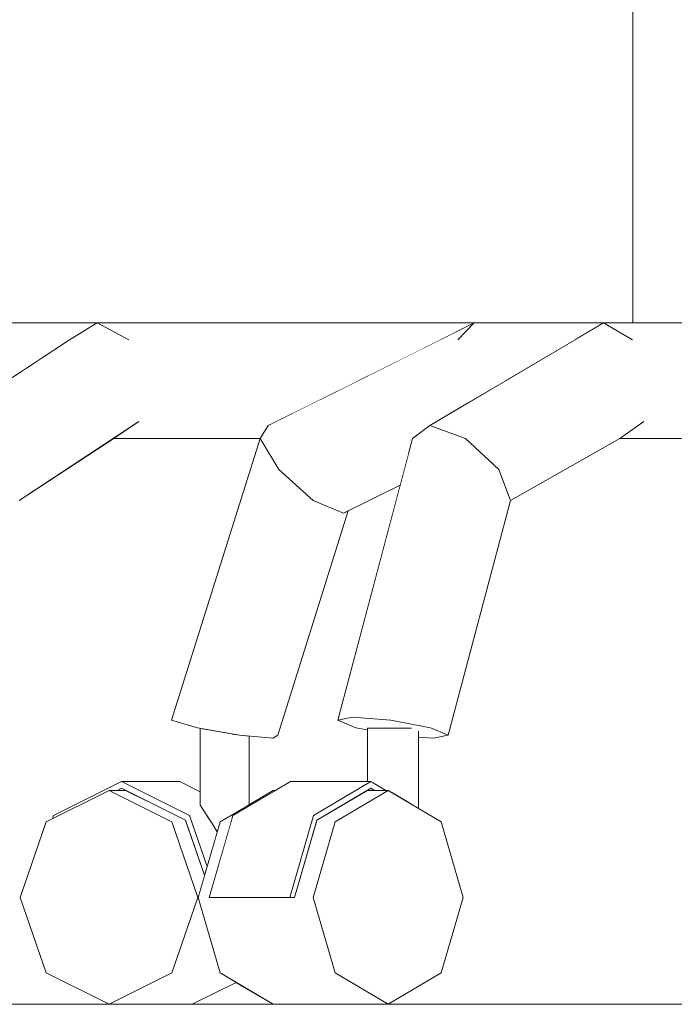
# Model space of a CAD drawing. Header units: millimetres. Extents: x -30280 to 309309, y -17460 to 4378.
# Tile 385 of 656: x 126169 to 126316, y -11436 to -11215. Entities that reach past the tile are written whole.
import ezdxf

# ---------------------------------------------------------------- set-up
doc = ezdxf.new("R2010")
doc.units = ezdxf.units.MM
doc.header["$MEASUREMENT"] = 0
doc.linetypes.add('Wipeout_Contour', pattern=[1000, 0, -1000])
doc.layers.add('P1_PLANTA PRIMERA_3_10_ESTR_Fotjats_Pluma_Nº__1', color=7, linetype='Continuous', lineweight=5)
doc.layers.add('P1_PLANTA PRIMERA_3_Nuevo_09_EI_Mobiliari general_Pluma_Nº__1', color=7, linetype='Continuous', lineweight=5)
doc.layers.add('P1_PLANTA PRIMERA_3_12_FAÇ_Façana', color=7, linetype='Continuous')
doc.layers.add('P1_PLANTA PRIMERA_3_Nuevo_09_EI_Mobiliari general', color=7, linetype='Continuous')

msp = doc.modelspace()

# ---------------------------------------------------------------- wipeouts: each hides what was drawn before it
at = {"color": 254, "linetype": 'Wipeout_Contour', "lineweight": 0, "ltscale": 9782597.178973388}
msp.add_wipeout([(126245.22, -10684.06), (126245.21, -10686.05), (126352.39, -10686.05), (126352.39, -10711.05), (126317.39, -10711.05), (126317.39, -10716.05), (126337.39, -10716.05), (126337.39, -10754.11), (126362.39, -10754.11), (126362.39, -10766.11), (126337.39, -10766.11), (126337.39, -10892.3), (126317.39, -10892.3), (126317.39, -10897.3), (126337.39, -10897.3), (126337.39, -10930.05), (126458.25, -10930.05), (126443.26, -10927.43), (126441.5, -10792.36), (126470.19, -10585.44), (126499.56, -10486.48), (126592.72, -10486.48), (126634.25, -10493.75), (126631.67, -10502.58), (126637.79, -10502.58), (126646.26, -10503.46), (126614.84, -10619.5), (126585.26, -10860.62), (126586.62, -10930.05), (126612.85, -10930.05), (126597.65, -10927.43), (126595.87, -10792.36), (126624.97, -10585.44), (126654.75, -10486.48), (126702.96, -10486.48), (126745.08, -10493.75), (126742.46, -10502.58), (126748.67, -10502.58), (126757.26, -10503.46), (126725.39, -10619.5), (126695.39, -10860.62), (126697.41, -10962.05), (126696.75, -10966.44), (126694.69, -10973.02), (126691.68, -10979.08), (126687.81, -10984.44), (126683.2, -10988.94), (126677.98, -10992.44), (126672.32, -10994.84), (126666.39, -10996.05), (126494.55, -10996.05), (126494.55, -11036.05), (126468.05, -11036.05), (126468.05, -11136.05), (126477.51, -11136.05), (126477.51, -11283.05), (126668.29, -11283.05), (126720.98, -11306.11), (126744.39, -11371.58), (126741.81, -11372.27), (126733.53, -11373.95), (126737.77, -11374.05), (126737.77, -11390.14), (126736.58, -11391.37), (126749.47, -11386.05), (126752.57, -11386.05), (126769.97, -11393.67), (126777.17, -11412.05), (126775.94, -11412.05), (126769.29, -11429.02), (126753.23, -11436.05), (127420.21, -11436.05), (127420.21, -8989.05), (126245.21, -8989.05), (126245.21, -10680.79), (126247.13, -10681.01), (126247.22, -10684.06)], dxfattribs=at).dxf.layer = 'P1_PLANTA PRIMERA_3_12_FAÇ_Façana'

# ---------------------------------------------------------------- next in the draw order: wipeouts: each hides what was drawn before it
at = {"color": 254, "linetype": 'Wipeout_Contour', "lineweight": 0, "ltscale": 5062478.79011389}
msp.add_wipeout([(125682.39, -10711.05), (125602.39, -10711.05), (125602.39, -11436.05), (126045.77, -11436.05), (126030.83, -11429.02), (126024.64, -11412.05), (126030.83, -11395.08), (126031.84, -11393.67), (126048.02, -11386.05), (126058.54, -11386.05), (126065.56, -11389.35), (126065.56, -11374.05), (126066.57, -11374.05), (126059.34, -11372.27), (126081.23, -11306.11), (126130.24, -11283.05), (126306.56, -11283.05), (126306.56, -11136.05), (126315.89, -11136.05), (126315.89, -11036.05), (126289.76, -11036.05), (126289.76, -10998.15), (126273.45, -11006.05), (126225.24, -11006.05), (126225.24, -10996.05), (126189.59, -10996.05), (126169.23, -11006.05), (126076.07, -11006.05), (126076.07, -10996.05), (126082.27, -10993.05), (126069.28, -10993.05), (126053.39, -10946.94), (126075.94, -10936.04), (126084.06, -10932.48), (126095.76, -10930.05), (126317.39, -10930.05), (126317.39, -10711.05), (125702.39, -10711.05), (125702.39, -11311.05), (125682.39, -11311.05)], dxfattribs=at).dxf.layer = 'P1_PLANTA PRIMERA_3_Nuevo_09_EI_Mobiliari general'

# ---------------------------------------------------------------- next in the draw order: wipeouts: each hides what was drawn before it
at = {"color": 254, "linetype": 'Wipeout_Contour', "lineweight": 0, "ltscale": 506639.22236}
msp.add_wipeout([(126127.45, -11286.86), (126180.2, -11286.86), (126186.36, -11283.05), (126130.24, -11283.05)], dxfattribs=at).dxf.layer = 'P1_PLANTA PRIMERA_3_Nuevo_09_EI_Mobiliari general'
at = {"color": 254, "linetype": 'Wipeout_Contour', "lineweight": 0, "ltscale": 2660480.901465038}
msp.add_wipeout([(126145.76, -11436.05), (126189.04, -11436.05), (126174.95, -11429.02), (126169.11, -11412.05), (126174.95, -11395.08), (126176.32, -11394.39), (126191.84, -11386.05), (126204.92, -11386.05), (126209.49, -11388.33), (126209.49, -11374.05), (126203.06, -11372.27), (126222.91, -11309.05), (126189.98, -11309.05), (126168.88, -11322.94), (126156.34, -11375.63), (126152.11, -11376.32), (126149.65, -11376.14), (126149.65, -11390.61), (126156.44, -11395.08), (126160.87, -11412.05), (126156.44, -11429.02)], dxfattribs=at).dxf.layer = 'P1_PLANTA PRIMERA_3_Nuevo_09_EI_Mobiliari general'

# ---------------------------------------------------------------- next in the draw order: wipeouts: each hides what was drawn before it
at = {"color": 254, "linetype": 'Wipeout_Contour', "lineweight": 0, "ltscale": 506619.104089}
msp.add_wipeout([(126180.2, -11286.86), (126127.45, -11286.86), (126127.63, -11296.05), (126166.24, -11296.05)], dxfattribs=at).dxf.layer = 'P1_PLANTA PRIMERA_3_Nuevo_09_EI_Mobiliari general'
at = {"color": 254, "linetype": 'Wipeout_Contour', "lineweight": 0, "ltscale": 1520958.858567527}
msp.add_wipeout([(126225.79, -11376.32), (126220.5, -11375.83), (126220.5, -11391.22), (126225.86, -11388.05), (126229.73, -11386.05), (126247.07, -11386.05), (126247.07, -11374.46), (126244.39, -11373.95), (126240.41, -11372.27), (126254.39, -11319.47), (126242.72, -11325.29), (126226.92, -11375.63)], dxfattribs=at).dxf.layer = 'P1_PLANTA PRIMERA_3_Nuevo_09_EI_Mobiliari general'
at = {"color": 254, "linetype": 'Wipeout_Contour', "lineweight": 0, "ltscale": 380201.779809}
msp.add_wipeout([(126217.56, -11431.14), (126207.72, -11436.05), (126225.86, -11436.05)], dxfattribs=at).dxf.layer = 'P1_PLANTA PRIMERA_3_Nuevo_09_EI_Mobiliari general'

# ---------------------------------------------------------------- next in the draw order: wipeouts: each hides what was drawn before it
at = {"color": 254, "linetype": 'Wipeout_Contour', "lineweight": 0, "ltscale": 506683.257442}
msp.add_wipeout([(126146.56, -11309), (126151.32, -11306.11), (126186.36, -11283.05), (126180.2, -11286.86)], dxfattribs=at).dxf.layer = 'P1_PLANTA PRIMERA_3_Nuevo_09_EI_Mobiliari general'
at = {"color": 254, "linetype": 'Wipeout_Contour', "lineweight": 0, "ltscale": 506896.616269}
msp.add_wipeout([(126203.06, -11372.27), (126208.92, -11373.95), (126227.13, -11315.97), (126222.93, -11309)], dxfattribs=at).dxf.layer = 'P1_PLANTA PRIMERA_3_Nuevo_09_EI_Mobiliari general'
at = {"color": 254, "linetype": 'Wipeout_Contour', "lineweight": 0, "ltscale": 1521452.365381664}
msp.add_wipeout([(126251.68, -11436.05), (126317.39, -11436.05), (126317.39, -11309.05), (126303.65, -11309.05), (126278.92, -11323.66), (126265.16, -11375.63), (126261.89, -11376.32), (126258.5, -11376.05), (126258.5, -11392.08), (126263.57, -11395.08), (126268.5, -11412.05), (126263.57, -11429.02)], dxfattribs=at).dxf.layer = 'P1_PLANTA PRIMERA_3_Nuevo_09_EI_Mobiliari general'
at = {"color": 254, "linetype": 'Wipeout_Contour', "lineweight": 0, "ltscale": 633614.536809}
msp.add_wipeout([(126189.04, -11436.05), (126207.72, -11436.05), (126217.56, -11431.14), (126213.96, -11429.02), (126203.14, -11429.02)], dxfattribs=at).dxf.layer = 'P1_PLANTA PRIMERA_3_Nuevo_09_EI_Mobiliari general'

# ---------------------------------------------------------------- next in the draw order: wipeouts: each hides what was drawn before it
at = {"color": 254, "linetype": 'Wipeout_Contour', "lineweight": 0, "ltscale": 506709.601905}
msp.add_wipeout([(126151.32, -11306.11), (126159.82, -11309), (126193.46, -11286.86), (126186.36, -11283.05)], dxfattribs=at).dxf.layer = 'P1_PLANTA PRIMERA_3_Nuevo_09_EI_Mobiliari general'
at = {"color": 254, "linetype": 'Wipeout_Contour', "lineweight": 0, "ltscale": 507003.524667}
msp.add_wipeout([(126224.75, -11306.11), (126222.93, -11309), (126267.32, -11286.86), (126270.98, -11283.05)], dxfattribs=at).dxf.layer = 'P1_PLANTA PRIMERA_3_Nuevo_09_EI_Mobiliari general'
at = {"color": 254, "linetype": 'Wipeout_Contour', "lineweight": 0, "ltscale": 506925.276577}
msp.add_wipeout([(126208.92, -11373.95), (126218.33, -11375.63), (126234.88, -11322.94), (126227.13, -11315.97)], dxfattribs=at).dxf.layer = 'P1_PLANTA PRIMERA_3_Nuevo_09_EI_Mobiliari general'
at = {"color": 254, "linetype": 'Wipeout_Contour', "lineweight": 0, "ltscale": 506897.691213}
msp.add_wipeout([(126208.98, -11412.05), (126203.14, -11429.02), (126213.96, -11429.02), (126209.04, -11412.05)], dxfattribs=at).dxf.layer = 'P1_PLANTA PRIMERA_3_Nuevo_09_EI_Mobiliari general'

# ---------------------------------------------------------------- next in the draw order: wipeouts: each hides what was drawn before it
at = {"color": 254, "linetype": 'Wipeout_Contour', "lineweight": 0, "ltscale": 506738.262005}
msp.add_wipeout([(126159.82, -11309), (126167.09, -11315.97), (126197.36, -11296.05), (126193.46, -11286.86)], dxfattribs=at).dxf.layer = 'P1_PLANTA PRIMERA_3_Nuevo_09_EI_Mobiliari general'
at = {"color": 254, "linetype": 'Wipeout_Contour', "lineweight": 0, "ltscale": 507003.901958}
msp.add_wipeout([(126222.93, -11309), (126227.13, -11315.97), (126267.06, -11296.05), (126267.32, -11286.86)], dxfattribs=at).dxf.layer = 'P1_PLANTA PRIMERA_3_Nuevo_09_EI_Mobiliari general'
at = {"color": 254, "linetype": 'Wipeout_Contour', "lineweight": 0, "ltscale": 506957.659567}
msp.add_wipeout([(126218.33, -11375.63), (126225.79, -11376.32), (126241.64, -11325.82), (126234.88, -11322.94)], dxfattribs=at).dxf.layer = 'P1_PLANTA PRIMERA_3_Nuevo_09_EI_Mobiliari general'
at = {"color": 254, "linetype": 'Wipeout_Contour', "lineweight": 0, "ltscale": 633616.897274}
msp.add_wipeout([(126209.49, -11391.37), (126210.9, -11393.5), (126212.19, -11395.44), (126212.19, -11374.53), (126209.49, -11374.05)], dxfattribs=at).dxf.layer = 'P1_PLANTA PRIMERA_3_Nuevo_09_EI_Mobiliari general'

# ---------------------------------------------------------------- next in the draw order: linework, layer by layer
at = {"layer": 'P1_PLANTA PRIMERA_3_Nuevo_09_EI_Mobiliari general_Pluma_Nº__1', "color": 7, "linetype": 'Continuous', "lineweight": 5}
msp.add_line((126203.07, -11372.27), (126208.92, -11373.95), dxfattribs=at)

# ---------------------------------------------------------------- next in the draw order: wipeouts: each hides what was drawn before it
at = {"color": 254, "linetype": 'Wipeout_Contour', "lineweight": 0, "ltscale": 507144.884021}
msp.add_wipeout([(126267.32, -11286.86), (126293.58, -11286.86), (126300.02, -11283.05), (126270.98, -11283.05)], dxfattribs=at).dxf.layer = 'P1_PLANTA PRIMERA_3_Nuevo_09_EI_Mobiliari general'
at = {"color": 254, "linetype": 'Wipeout_Contour', "lineweight": 0, "ltscale": 506752.541204}
msp.add_wipeout([(126167.09, -11315.97), (126168.88, -11322.94), (126195.76, -11305.24), (126197.36, -11296.05)], dxfattribs=at).dxf.layer = 'P1_PLANTA PRIMERA_3_Nuevo_09_EI_Mobiliari general'
at = {"color": 254, "linetype": 'Wipeout_Contour', "lineweight": 0, "ltscale": 887310.113821}
msp.add_wipeout([(126267.06, -11296.05), (126227.13, -11315.97), (126234.88, -11322.94), (126256.3, -11312.25), (126257.17, -11309), (126261.01, -11306.11), (126268.98, -11301.4)], dxfattribs=at).dxf.layer = 'P1_PLANTA PRIMERA_3_Nuevo_09_EI_Mobiliari general'
at = {"color": 254, "linetype": 'Wipeout_Contour', "lineweight": 0, "ltscale": 506974.256366}
msp.add_wipeout([(126241.64, -11325.82), (126225.79, -11376.32), (126226.92, -11375.63), (126242.72, -11325.29)], dxfattribs=at).dxf.layer = 'P1_PLANTA PRIMERA_3_Nuevo_09_EI_Mobiliari general'
at = {"color": 254, "linetype": 'Wipeout_Contour', "lineweight": 0, "ltscale": 760361.705621}
msp.add_wipeout([(126212.19, -11395.44), (126213.32, -11397.31), (126213.96, -11395.08), (126216.53, -11393.56), (126216.53, -11375.31), (126212.19, -11374.53)], dxfattribs=at).dxf.layer = 'P1_PLANTA PRIMERA_3_Nuevo_09_EI_Mobiliari general'
at = {"color": 254, "linetype": 'Wipeout_Contour', "lineweight": 0, "ltscale": 506884.814239}
msp.add_wipeout([(126203.14, -11395.08), (126208.98, -11412.05), (126210.48, -11407.08), (126206.35, -11395.08)], dxfattribs=at).dxf.layer = 'P1_PLANTA PRIMERA_3_Nuevo_09_EI_Mobiliari general'

# ---------------------------------------------------------------- next in the draw order: linework, layer by layer
at = {"layer": 'P1_PLANTA PRIMERA_3_Nuevo_09_EI_Mobiliari general_Pluma_Nº__1', "color": 7, "linetype": 'Continuous', "lineweight": 5}
for p, q in [((126146.56, -11309), (126180.2, -11286.86)), ((126225.79, -11376.33), (126226.92, -11375.63))]:
    msp.add_line(p, q, dxfattribs=at)

# ---------------------------------------------------------------- next in the draw order: wipeouts: each hides what was drawn before it
at = {"color": 254, "linetype": 'Wipeout_Contour', "lineweight": 0, "ltscale": 507121.878167}
msp.add_wipeout([(126267.06, -11296.05), (126278.03, -11296.05), (126293.58, -11286.86), (126267.32, -11286.86)], dxfattribs=at).dxf.layer = 'P1_PLANTA PRIMERA_3_Nuevo_09_EI_Mobiliari general'
at = {"color": 254, "linetype": 'Wipeout_Contour', "lineweight": 0, "ltscale": 507013.029245}
msp.add_wipeout([(126234.88, -11322.94), (126241.64, -11325.82), (126254.39, -11319.47), (126256.3, -11312.25)], dxfattribs=at).dxf.layer = 'P1_PLANTA PRIMERA_3_Nuevo_09_EI_Mobiliari general'
at = {"color": 254, "linetype": 'Wipeout_Contour', "lineweight": 0, "ltscale": 633652.239355}
msp.add_wipeout([(126216.53, -11393.56), (126219.98, -11391.53), (126219.98, -11375.78), (126218.33, -11375.63), (126216.53, -11375.31)], dxfattribs=at).dxf.layer = 'P1_PLANTA PRIMERA_3_Nuevo_09_EI_Mobiliari general'
at = {"color": 254, "linetype": 'Wipeout_Contour', "lineweight": 0, "ltscale": 506843.750693}
msp.add_wipeout([(126189.04, -11388.05), (126203.14, -11395.08), (126206.35, -11395.08), (126192.85, -11388.05)], dxfattribs=at).dxf.layer = 'P1_PLANTA PRIMERA_3_Nuevo_09_EI_Mobiliari general'

# ---------------------------------------------------------------- next in the draw order: linework, layer by layer
at = {"layer": 'P1_PLANTA PRIMERA_3_Nuevo_09_EI_Mobiliari general_Pluma_Nº__1', "color": 7, "linetype": 'Continuous', "lineweight": 5}
for p, q in [((126227.13, -11315.97), (126234.88, -11322.94)), ((126208.92, -11373.95), (126218.33, -11375.63)), ((126218.33, -11375.63), (126225.79, -11376.33))]:
    msp.add_line(p, q, dxfattribs=at)

# ---------------------------------------------------------------- next in the draw order: wipeouts: each hides what was drawn before it
at = {"color": 254, "linetype": 'Wipeout_Contour', "lineweight": 0, "ltscale": 380327.60076}
msp.add_wipeout([(126278.03, -11296.05), (126267.06, -11296.05), (126268.98, -11301.4)], dxfattribs=at).dxf.layer = 'P1_PLANTA PRIMERA_3_Nuevo_09_EI_Mobiliari general'
at = {"color": 254, "linetype": 'Wipeout_Contour', "lineweight": 0, "ltscale": 507035.270378}
msp.add_wipeout([(126240.41, -11372.27), (126243.67, -11371.58), (126261.01, -11306.11), (126257.17, -11309)], dxfattribs=at).dxf.layer = 'P1_PLANTA PRIMERA_3_Nuevo_09_EI_Mobiliari general'
at = {"color": 254, "linetype": 'Wipeout_Contour', "lineweight": 0, "ltscale": 1013632.187565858}
msp.add_wipeout([(126169.11, -11412.05), (126174.95, -11429.02), (126189.04, -11436.05), (126203.14, -11429.02), (126208.98, -11412.05), (126203.14, -11395.08), (126189.04, -11388.05), (126174.95, -11395.08)], dxfattribs=at).dxf.layer = 'P1_PLANTA PRIMERA_3_Nuevo_09_EI_Mobiliari general'

# ---------------------------------------------------------------- next in the draw order: linework, layer by layer
at = {"layer": 'P1_PLANTA PRIMERA_3_Nuevo_09_EI_Mobiliari general_Pluma_Nº__1', "color": 7, "linetype": 'Continuous', "lineweight": 5}
for p, q in [((126234.88, -11322.94), (126241.64, -11325.82)), ((126174.95, -11395.08), (126169.11, -11412.05)), ((126169.11, -11412.05), (126174.95, -11429.02)), ((126174.95, -11429.02), (126189.04, -11436.05)), ((126189.04, -11436.05), (126203.14, -11429.02))]:
    msp.add_line(p, q, dxfattribs=at)

# ---------------------------------------------------------------- next in the draw order: wipeouts: each hides what was drawn before it
at = {"color": 254, "linetype": 'Wipeout_Contour', "lineweight": 0, "ltscale": 507058.864569}
msp.add_wipeout([(126243.67, -11371.58), (126252.28, -11372.27), (126269.04, -11309), (126261.01, -11306.11)], dxfattribs=at).dxf.layer = 'P1_PLANTA PRIMERA_3_Nuevo_09_EI_Mobiliari general'
at = {"color": 254, "linetype": 'Wipeout_Contour', "lineweight": 0, "ltscale": 760346.157536}
msp.add_wipeout([(126211.16, -11393.67), (126207.11, -11393.67), (126211.05, -11405.11), (126213.32, -11397.31), (126212.19, -11395.44), (126211.26, -11394.03)], dxfattribs=at).dxf.layer = 'P1_PLANTA PRIMERA_3_Nuevo_09_EI_Mobiliari general'
at = {"color": 254, "linetype": 'Wipeout_Contour', "lineweight": 0, "ltscale": 506960.061941}
msp.add_wipeout([(126209.04, -11412.05), (126213.96, -11429.02), (126239.79, -11429.02), (126234.86, -11412.05)], dxfattribs=at).dxf.layer = 'P1_PLANTA PRIMERA_3_Nuevo_09_EI_Mobiliari general'

# ---------------------------------------------------------------- next in the draw order: wipeouts: each hides what was drawn before it
at = {"color": 254, "linetype": 'Wipeout_Contour', "lineweight": 0, "ltscale": 507092.817788}
msp.add_wipeout([(126252.28, -11372.27), (126261.18, -11373.95), (126276.53, -11315.97), (126269.04, -11309)], dxfattribs=at).dxf.layer = 'P1_PLANTA PRIMERA_3_Nuevo_09_EI_Mobiliari general'
at = {"color": 254, "linetype": 'Wipeout_Contour', "lineweight": 0, "ltscale": 760310.214682}
msp.add_wipeout([(126204.92, -11386.05), (126191.84, -11386.05), (126207.11, -11393.67), (126211.16, -11393.67), (126209.49, -11391.37), (126209.49, -11388.33)], dxfattribs=at).dxf.layer = 'P1_PLANTA PRIMERA_3_Nuevo_09_EI_Mobiliari general'
at = {"color": 254, "linetype": 'Wipeout_Contour', "lineweight": 0, "ltscale": 633664.832115}
msp.add_wipeout([(126225.86, -11388.05), (126213.96, -11395.08), (126216.44, -11395.08), (126216.85, -11393.67), (126226.35, -11388.05)], dxfattribs=at).dxf.layer = 'P1_PLANTA PRIMERA_3_Nuevo_09_EI_Mobiliari general'
at = {"color": 254, "linetype": 'Wipeout_Contour', "lineweight": 0, "ltscale": 506997.885728}
msp.add_wipeout([(126213.96, -11429.02), (126225.86, -11436.05), (126251.68, -11436.05), (126239.79, -11429.02)], dxfattribs=at).dxf.layer = 'P1_PLANTA PRIMERA_3_Nuevo_09_EI_Mobiliari general'

# ---------------------------------------------------------------- next in the draw order: linework, layer by layer
at = {"layer": 'P1_PLANTA PRIMERA_3_Nuevo_09_EI_Mobiliari general_Pluma_Nº__1', "color": 7, "linetype": 'Continuous', "lineweight": 5}
for p, q in [((126241.64, -11325.82), (126254.39, -11319.47)), ((126213.96, -11429.02), (126225.86, -11436.05)), ((126207.72, -11436.05), (126217.56, -11431.14))]:
    msp.add_line(p, q, dxfattribs=at)

# ---------------------------------------------------------------- next in the draw order: wipeouts: each hides what was drawn before it
at = {"color": 254, "linetype": 'Wipeout_Contour', "lineweight": 0, "ltscale": 507153.42669}
msp.add_wipeout([(126261.01, -11306.11), (126269.04, -11309), (126306.49, -11286.86), (126300.02, -11283.05)], dxfattribs=at).dxf.layer = 'P1_PLANTA PRIMERA_3_Nuevo_09_EI_Mobiliari general'
at = {"color": 254, "linetype": 'Wipeout_Contour', "lineweight": 0, "ltscale": 507117.213729}
msp.add_wipeout([(126261.18, -11373.95), (126265.16, -11375.63), (126279.12, -11322.94), (126276.53, -11315.97)], dxfattribs=at).dxf.layer = 'P1_PLANTA PRIMERA_3_Nuevo_09_EI_Mobiliari general'
at = {"color": 254, "linetype": 'Wipeout_Contour', "lineweight": 0, "ltscale": 1140393.749188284}
msp.add_wipeout([(126176.57, -11393.67), (126189.04, -11388.05), (126190.84, -11388.05), (126191.84, -11387.55), (126206.23, -11394.73), (126210.48, -11407.08), (126211.05, -11405.11), (126207.11, -11393.67), (126191.84, -11386.05)], dxfattribs=at).dxf.layer = 'P1_PLANTA PRIMERA_3_Nuevo_09_EI_Mobiliari general'

# ---------------------------------------------------------------- next in the draw order: linework, layer by layer
at = {"layer": 'P1_PLANTA PRIMERA_3_Nuevo_09_EI_Mobiliari general_Pluma_Nº__1', "color": 7, "linetype": 'Continuous', "lineweight": 5}
for p, q in [((126257.17, -11309), (126261.01, -11306.11)), ((126209.49, -11391.37), (126209.49, -11374.05)), ((126191.84, -11386.05), (126176.57, -11393.67)), ((126207.11, -11393.67), (126191.84, -11386.05)), ((126204.92, -11386.05), (126191.84, -11386.05)), ((126209.49, -11388.33), (126204.92, -11386.05)), ((126189.04, -11388.05), (126174.95, -11395.08)), ((126203.14, -11395.08), (126189.04, -11388.05)), ((126192.85, -11388.05), (126189.04, -11388.05)), ((126190.84, -11388.05), (126191.84, -11387.55)), ((126191.84, -11387.55), (126206.23, -11394.73)), ((126176.57, -11393.67), (126176.32, -11394.39))]:
    msp.add_line(p, q, dxfattribs=at)

# ---------------------------------------------------------------- next in the draw order: wipeouts: each hides what was drawn before it
at = {"color": 254, "linetype": 'Wipeout_Contour', "lineweight": 0, "ltscale": 507181.034211}
msp.add_wipeout([(126269.04, -11309), (126276.53, -11315.97), (126310.23, -11296.05), (126306.49, -11286.86)], dxfattribs=at).dxf.layer = 'P1_PLANTA PRIMERA_3_Nuevo_09_EI_Mobiliari general'
at = {"color": 254, "linetype": 'Wipeout_Contour', "lineweight": 0, "ltscale": 1394413.981209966}
msp.add_wipeout([(126240.41, -11372.27), (126244.39, -11373.95), (126247.07, -11374.46), (126256.89, -11374.05), (126258.5, -11374.73), (126258.5, -11376.05), (126261.89, -11376.32), (126265.16, -11375.63), (126261.18, -11373.95), (126252.28, -11372.27), (126243.67, -11371.58)], dxfattribs=at).dxf.layer = 'P1_PLANTA PRIMERA_3_Nuevo_09_EI_Mobiliari general'
at = {"color": 254, "linetype": 'Wipeout_Contour', "lineweight": 0, "ltscale": 506907.432129}
msp.add_wipeout([(126209.04, -11412.05), (126211.51, -11412.05), (126216.44, -11395.08), (126213.96, -11395.08)], dxfattribs=at).dxf.layer = 'P1_PLANTA PRIMERA_3_Nuevo_09_EI_Mobiliari general'

# ---------------------------------------------------------------- next in the draw order: linework, layer by layer
at = {"layer": 'P1_PLANTA PRIMERA_3_Nuevo_09_EI_Mobiliari general_Pluma_Nº__1', "color": 7, "linetype": 'Continuous', "lineweight": 5}
for p, q in [((126261.01, -11306.11), (126269.04, -11309)), ((126240.41, -11372.27), (126257.17, -11309)), ((126226.92, -11375.63), (126242.72, -11325.29)), ((126240.41, -11372.27), (126243.67, -11371.58)), ((126244.39, -11373.95), (126240.41, -11372.27)), ((126243.67, -11371.58), (126252.28, -11372.27)), ((126261.18, -11373.95), (126265.16, -11375.63)), ((126265.16, -11375.63), (126261.89, -11376.33)), ((126208.98, -11412.05), (126203.14, -11395.08)), ((126203.14, -11429.02), (126208.98, -11412.05))]:
    msp.add_line(p, q, dxfattribs=at)

# ---------------------------------------------------------------- next in the draw order: wipeouts: each hides what was drawn before it
at = {"color": 254, "linetype": 'Wipeout_Contour', "lineweight": 0, "ltscale": 506927.916509}
msp.add_wipeout([(126270.98, -11283.05), (126186.36, -11283.05), (126193.46, -11286.86), (126263.35, -11286.86)], dxfattribs=at).dxf.layer = 'P1_PLANTA PRIMERA_3_Nuevo_09_EI_Mobiliari general'
at = {"color": 254, "linetype": 'Wipeout_Contour', "lineweight": 0, "ltscale": 634455.069718}
msp.add_wipeout([(126300.02, -11283.05), (126306.49, -11286.86), (126449.31, -11286.86), (126443.69, -11284.48), (126442.04, -11283.05)], dxfattribs=at).dxf.layer = 'P1_PLANTA PRIMERA_3_Nuevo_09_EI_Mobiliari general'
at = {"color": 254, "linetype": 'Wipeout_Contour', "lineweight": 0, "ltscale": 507196.557814}
msp.add_wipeout([(126276.53, -11315.97), (126279.12, -11322.94), (126309.05, -11305.24), (126310.23, -11296.05)], dxfattribs=at).dxf.layer = 'P1_PLANTA PRIMERA_3_Nuevo_09_EI_Mobiliari general'
at = {"color": 254, "linetype": 'Wipeout_Contour', "lineweight": 0, "ltscale": 507038.795652}
msp.add_wipeout([(126248.58, -11374.05), (126247.07, -11374.05), (126247.07, -11386.05), (126248.58, -11386.51)], dxfattribs=at).dxf.layer = 'P1_PLANTA PRIMERA_3_Nuevo_09_EI_Mobiliari general'

# ---------------------------------------------------------------- next in the draw order: linework, layer by layer
at = {"layer": 'P1_PLANTA PRIMERA_3_Nuevo_09_EI_Mobiliari general_Pluma_Nº__1', "color": 7, "linetype": 'Continuous', "lineweight": 5}
for p, q in [((126130.24, -11283.05), (126186.36, -11283.05)), ((126180.2, -11286.86), (126186.36, -11283.05)), ((126186.36, -11283.05), (126270.99, -11283.05)), ((126270.99, -11283.05), (126267.32, -11286.86)), ((126270.99, -11283.05), (126300.02, -11283.05)), ((126269.04, -11309), (126276.53, -11315.97)), ((126247.07, -11374.46), (126244.39, -11373.95))]:
    msp.add_line(p, q, dxfattribs=at)

# ---------------------------------------------------------------- next in the draw order: wipeouts: each hides what was drawn before it
at = {"color": 254, "linetype": 'Wipeout_Contour', "lineweight": 0, "ltscale": 507230.682496}
msp.add_wipeout([(126306.56, -11136.05), (126306.56, -11283.05), (126315.89, -11283.05), (126315.89, -11136.05)], dxfattribs=at).dxf.layer = 'P1_PLANTA PRIMERA_3_Nuevo_09_EI_Mobiliari general'
at = {"color": 254, "linetype": 'Wipeout_Contour', "lineweight": 0, "ltscale": 506915.429043}
msp.add_wipeout([(126193.46, -11286.86), (126197.36, -11296.05), (126244.92, -11296.05), (126263.35, -11286.86)], dxfattribs=at).dxf.layer = 'P1_PLANTA PRIMERA_3_Nuevo_09_EI_Mobiliari general'
at = {"color": 254, "linetype": 'Wipeout_Contour', "lineweight": 0, "ltscale": 507531.463376}
msp.add_wipeout([(126306.49, -11286.86), (126310.23, -11296.05), (126451.77, -11296.05), (126449.31, -11286.86)], dxfattribs=at).dxf.layer = 'P1_PLANTA PRIMERA_3_Nuevo_09_EI_Mobiliari general'
at = {"color": 254, "linetype": 'Wipeout_Contour', "lineweight": 0, "ltscale": 380408.305019}
msp.add_wipeout([(126279.12, -11322.94), (126303.65, -11309.05), (126309.05, -11305.24)], dxfattribs=at).dxf.layer = 'P1_PLANTA PRIMERA_3_Nuevo_09_EI_Mobiliari general'
at = {"color": 254, "linetype": 'Wipeout_Contour', "lineweight": 0, "ltscale": 633813.569748}
msp.add_wipeout([(126248.58, -11386.51), (126251.19, -11388.05), (126252.55, -11388.56), (126252.55, -11374.05), (126248.58, -11374.05)], dxfattribs=at).dxf.layer = 'P1_PLANTA PRIMERA_3_Nuevo_09_EI_Mobiliari general'

# ---------------------------------------------------------------- next in the draw order: linework, layer by layer
at = {"layer": 'P1_PLANTA PRIMERA_3_Nuevo_09_EI_Mobiliari general_Pluma_Nº__1', "color": 7, "linetype": 'Continuous', "lineweight": 5}
for p, q in [((126306.56, -11283.05), (126306.56, -11136.05)), ((126186.36, -11283.05), (126193.46, -11286.86)), ((126261.01, -11306.11), (126300.02, -11283.05)), ((126300.02, -11283.05), (126306.49, -11286.86)), ((126300.02, -11283.05), (126442.04, -11283.05)), ((126276.53, -11315.97), (126279.12, -11322.94)), ((126265.16, -11375.63), (126279.12, -11322.94)), ((126247.07, -11374.05), (126248.58, -11374.05))]:
    msp.add_line(p, q, dxfattribs=at)

# ---------------------------------------------------------------- next in the draw order: wipeouts: each hides what was drawn before it
at = {"color": 254, "linetype": 'Wipeout_Contour', "lineweight": 0, "ltscale": 506884.414818}
msp.add_wipeout([(126197.36, -11296.05), (126195.76, -11305.24), (126226.48, -11305.24), (126244.92, -11296.05)], dxfattribs=at).dxf.layer = 'P1_PLANTA PRIMERA_3_Nuevo_09_EI_Mobiliari general'
at = {"color": 254, "linetype": 'Wipeout_Contour', "lineweight": 0, "ltscale": 507537.306908}
msp.add_wipeout([(126310.23, -11296.05), (126309.05, -11305.24), (126449.31, -11305.24), (126451.77, -11296.05)], dxfattribs=at).dxf.layer = 'P1_PLANTA PRIMERA_3_Nuevo_09_EI_Mobiliari general'
at = {"color": 254, "linetype": 'Wipeout_Contour', "lineweight": 0, "ltscale": 507066.418667}
msp.add_wipeout([(126256.66, -11374.05), (126252.55, -11374.05), (126252.55, -11388.56), (126256.66, -11390.99)], dxfattribs=at).dxf.layer = 'P1_PLANTA PRIMERA_3_Nuevo_09_EI_Mobiliari general'

# ---------------------------------------------------------------- next in the draw order: linework, layer by layer
at = {"layer": 'P1_PLANTA PRIMERA_3_Nuevo_09_EI_Mobiliari general_Pluma_Nº__1', "color": 7, "linetype": 'Continuous', "lineweight": 5}
msp.add_line((126248.58, -11374.05), (126252.55, -11374.05), dxfattribs=at)

# ---------------------------------------------------------------- next in the draw order: wipeouts: each hides what was drawn before it
at = {"color": 254, "linetype": 'Wipeout_Contour', "lineweight": 0, "ltscale": 633586.675781}
msp.add_wipeout([(126195.76, -11305.24), (126189.98, -11309.05), (126222.91, -11309.05), (126224.75, -11306.11), (126226.48, -11305.24)], dxfattribs=at).dxf.layer = 'P1_PLANTA PRIMERA_3_Nuevo_09_EI_Mobiliari general'
at = {"color": 254, "linetype": 'Wipeout_Contour', "lineweight": 0, "ltscale": 634476.686452}
msp.add_wipeout([(126303.65, -11309.05), (126443.38, -11309.05), (126448.05, -11306.05), (126449.31, -11305.24), (126309.05, -11305.24)], dxfattribs=at).dxf.layer = 'P1_PLANTA PRIMERA_3_Nuevo_09_EI_Mobiliari general'
at = {"color": 254, "linetype": 'Wipeout_Contour', "lineweight": 0, "ltscale": 507078.757065}
msp.add_wipeout([(126256.66, -11390.99), (126258.5, -11392.08), (126258.5, -11374.73), (126256.89, -11374.05)], dxfattribs=at).dxf.layer = 'P1_PLANTA PRIMERA_3_Nuevo_09_EI_Mobiliari general'
at = {"color": 254, "linetype": 'Wipeout_Contour', "lineweight": 0, "ltscale": 507025.768455}
msp.add_wipeout([(126235.67, -11394.73), (126239.79, -11395.08), (126251.68, -11388.05), (126246.96, -11388.05)], dxfattribs=at).dxf.layer = 'P1_PLANTA PRIMERA_3_Nuevo_09_EI_Mobiliari general'

# ---------------------------------------------------------------- next in the draw order: linework, layer by layer
at = {"layer": 'P1_PLANTA PRIMERA_3_Nuevo_09_EI_Mobiliari general_Pluma_Nº__1', "color": 7, "linetype": 'Continuous', "lineweight": 5}
for p, q in [((126224.75, -11306.11), (126270.99, -11283.05)), ((126168.88, -11322.94), (126195.76, -11305.24)), ((126224.75, -11306.11), (126222.93, -11309)), ((126309.05, -11305.24), (126303.64, -11309.05)), ((126189.98, -11309.05), (126222.91, -11309.05)), ((126203.07, -11372.27), (126222.93, -11309)), ((126222.93, -11309), (126227.13, -11315.97)), ((126279.12, -11322.94), (126303.64, -11309.05)), ((126303.64, -11309.05), (126443.38, -11309.05)), ((126252.28, -11372.27), (126261.18, -11373.95)), ((126252.55, -11374.05), (126256.66, -11374.05)), ((126256.66, -11374.05), (126256.89, -11374.05)), ((126261.89, -11376.33), (126258.5, -11376.05))]:
    msp.add_line(p, q, dxfattribs=at)

# ---------------------------------------------------------------- next in the draw order: wipeouts: each hides what was drawn before it
at = {"color": 254, "linetype": 'Wipeout_Contour', "lineweight": 0, "ltscale": 506996.97786}
msp.add_wipeout([(126235.57, -11395.08), (126230.64, -11412.05), (126234.86, -11412.05), (126239.79, -11395.08)], dxfattribs=at).dxf.layer = 'P1_PLANTA PRIMERA_3_Nuevo_09_EI_Mobiliari general'

# ---------------------------------------------------------------- next in the draw order: wipeouts: each hides what was drawn before it
at = {"color": 254, "linetype": 'Wipeout_Contour', "lineweight": 0, "ltscale": 1014131.268998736}
msp.add_wipeout([(126234.86, -11412.05), (126239.79, -11429.02), (126251.68, -11436.05), (126263.57, -11429.02), (126268.5, -11412.05), (126263.57, -11395.08), (126251.68, -11388.05), (126239.79, -11395.08)], dxfattribs=at).dxf.layer = 'P1_PLANTA PRIMERA_3_Nuevo_09_EI_Mobiliari general'

# ---------------------------------------------------------------- next in the draw order: linework, layer by layer
at = {"layer": 'P1_PLANTA PRIMERA_3_10_ESTR_Fotjats_Pluma_Nº__1', "color": 7, "linetype": 'Continuous', "lineweight": 5}
msp.add_line((127420.21, -11436.05), (125602.39, -11436.05), dxfattribs=at)
at = {"layer": 'P1_PLANTA PRIMERA_3_Nuevo_09_EI_Mobiliari general_Pluma_Nº__1', "color": 7, "linetype": 'Continuous', "lineweight": 5}
for p, q in [((126258.5, -11392.08), (126258.5, -11374.73)), ((126268.5, -11412.05), (126263.57, -11395.08)), ((126263.57, -11429.02), (126268.5, -11412.05)), ((126239.79, -11429.02), (126251.68, -11436.05)), ((126251.68, -11436.05), (126263.57, -11429.02))]:
    msp.add_line(p, q, dxfattribs=at)

# ---------------------------------------------------------------- next in the draw order: wipeouts: each hides what was drawn before it
at = {"color": 254, "linetype": 'Wipeout_Contour', "lineweight": 0, "ltscale": 506980.542736}
msp.add_wipeout([(126229.73, -11386.05), (126216.85, -11393.67), (126234.93, -11393.67), (126247.81, -11386.05)], dxfattribs=at).dxf.layer = 'P1_PLANTA PRIMERA_3_Nuevo_09_EI_Mobiliari general'

# ---------------------------------------------------------------- next in the draw order: linework, layer by layer
at = {"layer": 'P1_PLANTA PRIMERA_3_Nuevo_09_EI_Mobiliari general_Pluma_Nº__1', "color": 7, "linetype": 'Continuous', "lineweight": 5}
for p, q in [((126220.5, -11391.22), (126220.5, -11375.83)), ((126225.86, -11388.05), (126226.35, -11388.05))]:
    msp.add_line(p, q, dxfattribs=at)

# ---------------------------------------------------------------- next in the draw order: wipeouts: each hides what was drawn before it
at = {"color": 254, "linetype": 'Wipeout_Contour', "lineweight": 0, "ltscale": 506948.930033}
msp.add_wipeout([(126216.85, -11393.67), (126211.51, -11412.05), (126229.59, -11412.05), (126234.93, -11393.67)], dxfattribs=at).dxf.layer = 'P1_PLANTA PRIMERA_3_Nuevo_09_EI_Mobiliari general'

# ---------------------------------------------------------------- next in the draw order: linework, layer by layer
at = {"layer": 'P1_PLANTA PRIMERA_3_Nuevo_09_EI_Mobiliari general_Pluma_Nº__1', "color": 7, "linetype": 'Continuous', "lineweight": 5}
for p, q in [((126225.86, -11388.05), (126213.96, -11395.08)), ((126209.49, -11391.37), (126210.9, -11393.5)), ((126206.23, -11394.73), (126210.48, -11407.08)), ((126211.05, -11405.11), (126207.11, -11393.67)), ((126213.96, -11395.08), (126209.04, -11412.05)), ((126210.9, -11393.5), (126212.19, -11395.44)), ((126216.85, -11393.67), (126211.51, -11412.05)), ((126212.19, -11395.44), (126213.32, -11397.31)), ((126209.04, -11412.05), (126213.96, -11429.02))]:
    msp.add_line(p, q, dxfattribs=at)

# ---------------------------------------------------------------- next in the draw order: wipeouts: each hides what was drawn before it
at = {"color": 254, "linetype": 'Wipeout_Contour', "lineweight": 0, "ltscale": 887271.308736}
msp.add_wipeout([(126234.93, -11393.67), (126229.59, -11412.05), (126230.64, -11412.05), (126235.67, -11394.73), (126247.81, -11387.55), (126251.19, -11388.05), (126247.81, -11386.05)], dxfattribs=at).dxf.layer = 'P1_PLANTA PRIMERA_3_Nuevo_09_EI_Mobiliari general'

# ---------------------------------------------------------------- next in the draw order: linework, layer by layer
at = {"layer": 'P1_PLANTA PRIMERA_3_Nuevo_09_EI_Mobiliari general_Pluma_Nº__1', "color": 7, "linetype": 'Continuous', "lineweight": 5}
for p, q in [((126247.07, -11386.05), (126247.07, -11374.05)), ((126229.73, -11386.05), (126216.85, -11393.67)), ((126229.73, -11386.05), (126247.81, -11386.05)), ((126247.81, -11386.05), (126234.93, -11393.67)), ((126251.19, -11388.05), (126247.81, -11386.05)), ((126235.67, -11394.73), (126247.81, -11387.55)), ((126251.68, -11388.05), (126239.79, -11395.08)), ((126246.96, -11388.05), (126251.68, -11388.05)), ((126247.81, -11387.55), (126248.65, -11388.05)), ((126263.57, -11395.08), (126251.68, -11388.05)), ((126234.93, -11393.67), (126229.59, -11412.05)), ((126230.64, -11412.05), (126235.67, -11394.73)), ((126239.79, -11395.08), (126234.86, -11412.05)), ((126211.51, -11412.05), (126229.59, -11412.05)), ((126229.59, -11412.05), (126230.64, -11412.05)), ((126234.86, -11412.05), (126239.79, -11429.02))]:
    msp.add_line(p, q, dxfattribs=at)

doc.saveas('drawing.dxf')
